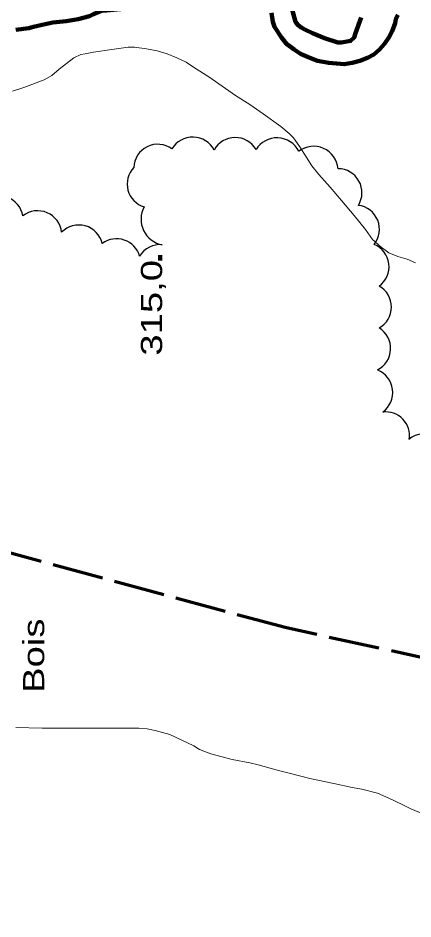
# Model space of a CAD drawing. Extents: x 240591 to 242335, y 5323482 to 5326937.
# Drawn here: x 240674 to 240729.9, y 5324199.4 to 5324326.9 of the extents above; entities that cross this region are included whole.
import ezdxf
from ezdxf.enums import TextEntityAlignment as Align

# ---------------------------------------------------------------- set-up
doc = ezdxf.new("R2010")
doc.units = 0
doc.header["$LTSCALE"] = 1.2
doc.linetypes.add('DASH_DOUBLE_DOT', pattern=[9.2, 5, -1.2, 0.3, -1.2, 0.3, -1.2])
doc.linetypes.add('LONG_DASHED', pattern=[7.5, 6, -1.5])
for name, color, linetype, lineweight in [('2', 7, 'Continuous', 13), ('22', 7, 'LONG_DASHED', 70), ('3', 7, 'Continuous', 140), ('4', 7, 'DASH_DOUBLE_DOT', 53), ('44', 7, 'Continuous', 25)]:
    doc.layers.add(name, color=color, linetype=linetype, lineweight=lineweight)

msp = doc.modelspace()

# ---------------------------------------------------------------- linework, layer by layer
at = {"layer": '2'}
msp.add_lwpolyline([(240673.2, 5324316.6), (240674.8, 5324317.1), (240677.7, 5324318.2), (240678.8, 5324318.8), (240679.8, 5324319.7), (240681.9, 5324321.3), (240682.9, 5324321.8), (240683.5, 5324321.9), (240684.7, 5324322.1), (240687.3, 5324322.5), (240689.6, 5324322.8), (240690.5, 5324322.8), (240692.2, 5324322.6), (240693.7, 5324322.3), (240695.1, 5324321.9), (240696.5, 5324321.3), (240697.8, 5324320.7), (240699, 5324319.9), (240701, 5324318.6), (240702.9, 5324317.3), (240704.8, 5324316), (240706.8, 5324314.7), (240708.7, 5324313.4), (240711.2, 5324311.6), (240712.4, 5324310.6), (240713, 5324310), (240713.9, 5324308.7), (240714.8, 5324307.3), (240715.6, 5324306), (240716.6, 5324304.8), (240718.2, 5324303), (240719.8, 5324301.1), (240721.6, 5324299), (240723.2, 5324297), (240724.2, 5324295.6), (240725.4, 5324294.5), (240726.5, 5324293.7), (240727.8, 5324293.2), (240729.1, 5324292.8), (240730.3, 5324292.3)], dxfattribs=at)
at = {"layer": '2', "linetype": 'LONG_DASHED'}
msp.add_lwpolyline([(240731.3, 5324214.3), (240729.6, 5324215), (240728.4, 5324215.6), (240726.5, 5324216.5), (240724.9, 5324217.2), (240722.7, 5324217.8), (240721.3, 5324218), (240718.7, 5324218.6), (240715.3, 5324219.3), (240712.6, 5324220), (240710.9, 5324220.4), (240708, 5324221.2), (240706.8, 5324221.5), (240704.3, 5324222), (240701.3, 5324222.8), (240699.7, 5324223.4), (240698.9, 5324223.9), (240696.4, 5324225.1), (240695.5, 5324225.5), (240693.4, 5324226.1), (240692.3, 5324226.3), (240691.1, 5324226.4), (240689.8, 5324226.4), (240686.1, 5324226.4), (240683.1, 5324226.4), (240680.4, 5324226.4), (240677.4, 5324226.4), (240673.7, 5324226.5)], dxfattribs=at)
at = {"layer": '22'}
msp.add_lwpolyline([(240819.9, 5324199.4), (240802.8, 5324210.9), (240781.4, 5324222.5), (240758.7, 5324229.3), (240733.9, 5324235.8), (240712, 5324240.6), (240667.3, 5324252.7), (240640, 5324254.7), (240610.8, 5324255.9)], dxfattribs=at)
at = {"layer": '3'}
msp.add_line((240694.1, 5324292.6), (240694.1, 5324293.4), dxfattribs=at)
at = {"layer": '4', "linetype": 'Continuous', "lineweight": 90}
for points in [[(240673.7, 5324325.3), (240675.5, 5324325.5), (240676.2, 5324325.7), (240677.4, 5324326), (240678.9, 5324326.3), (240680.8, 5324326.5), (240682.5, 5324326.8), (240684.1, 5324327.2), (240684.7, 5324327.5), (240685.9, 5324328), (240686.5, 5324328), (240688.5, 5324328.2), (240688.8, 5324328.6), (240689.1, 5324329.1), (240689.1, 5324329.6), (240689, 5324330.9)], [(240712.7, 5324328.5), (240713.3, 5324326.4), (240713.6, 5324326), (240714.1, 5324325.6), (240714.7, 5324325.3), (240715.7, 5324324.8), (240717.4, 5324324.1), (240719.3, 5324323.5), (240719.8, 5324323.5), (240721.1, 5324323.7), (240721.6, 5324324.2), (240721.8, 5324324.8), (240722.6, 5324327)], [(240727.8, 5324327.4), (240727.5, 5324326.8), (240727.4, 5324326.2), (240727, 5324325.1), (240726.5, 5324324.2), (240725.9, 5324323.3), (240725.2, 5324322.5), (240724.4, 5324321.8), (240723.5, 5324321.3), (240722.4, 5324320.9), (240721.3, 5324320.6), (240720.2, 5324320.4), (240719.1, 5324320.5), (240718, 5324320.6), (240716.4, 5324320.9), (240715.3, 5324321.3), (240714, 5324321.9), (240713.1, 5324322.5), (240712, 5324323.3), (240711.3, 5324324.2), (240710.3, 5324325.7), (240710.1, 5324326.4), (240709.9, 5324327.7)]]:
    msp.add_lwpolyline(points, dxfattribs=at)
at = {"layer": '44'}
for centre, radius, start, end in [((240671.326, 5324298.339), 3.418, 10.12499, 131.97388), ((240676.783, 5324296.252), 3.407, 6.19593, 127.91259), ((240682.609, 5324294.227), 3.417, 13.5951, 135.54145)]:
    msp.add_arc(centre, radius, start, end, dxfattribs=at)
for centre, major_axis, ratio, start_param, end_param in [((240698.73, 5324306.669), (0.088, 3.431), 0.999443, 5.2199839, 7.3441035), ((240704.752, 5324306.628), (-0.049, 3.402), 0.998887, 5.2184877, 7.339394), ((240710.658, 5324306.52), (-3.053, -1.635), 0.999995, 3.117282, 5.244934), ((240693.771, 5324305.685), (-3.067, -1.452), 0.999748, 3.6367668, 5.8111025), ((240715.853, 5324305.306), (2.357, 2.562), 0.999962, 5.5463535, 7.6753526), ((240692.831, 5324303.445), (0.661, -3.319), 0.999937, 3.7521031, 5.7894818), ((240719.31, 5324302.226), (3.223, 1.065), 0.999881, 5.4062007, 7.5320414), ((240695.157, 5324298.488), (-3.204, -1.936), 0.99783, 5.2599555, 7.1145386), ((240721.76, 5324297.038), (3.168, 1.287), 0.999978, 5.2179094, 7.3422271), ((240687.956, 5324292.313), (-3.073, 1.431), 0.999748, 3.8522788, 5.7890665), ((240694.113, 5324291.482), (-0.117, -3.384), 0.99984, 3.0831758, 4.2031137), ((240723.142, 5324291.748), (-2.057, 2.697), 0.999994, 3.1161862, 5.2452634), ((240723.471, 5324286.035), (3.386, -0.294), 0.999483, 5.3087947, 7.4306764), ((240723.36, 5324280.164), (3.316, -0.766), 0.999881, 5.4090328, 7.5337704), ((240723.616, 5324273.938), (3.44, -0.098), 0.999828, 5.37687, 7.5001527), ((240726.06, 5324267.823), (-3.065, 1.408), 0.99905, 3.4192108, 5.2615537), ((240731.625, 5324264.583), (0.855, 3.435), 0.999963, 6.0230709, 7.2352)]:
    msp.add_ellipse(centre, major_axis=major_axis, ratio=ratio, start_param=start_param, end_param=end_param, dxfattribs=at)

# ---------------------------------------------------------------- texts
at = {"layer": '3', "width": 1.35}
msp.add_text('315,0', height=3, rotation=90, dxfattribs=at).set_placement((240694.4, 5324292.7), align=Align.RIGHT)
at = {"layer": '44', "width": 1.35}
msp.add_text('Bois', height=3, rotation=90, dxfattribs=at).set_placement((240677.7, 5324231.4))

doc.saveas('drawing.dxf')
